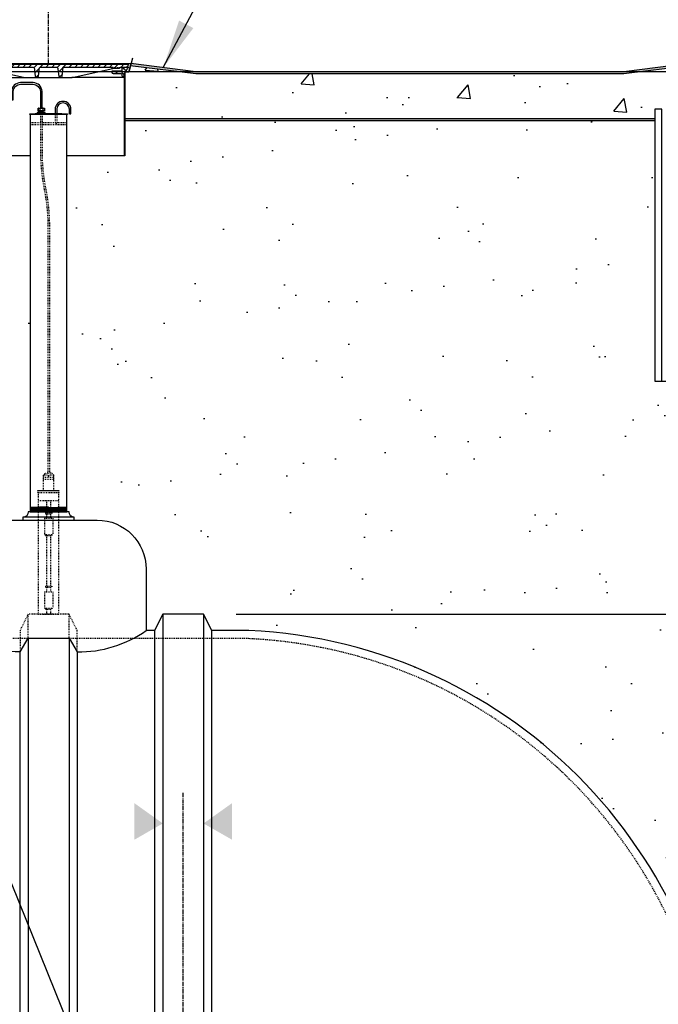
# Model space of a CAD drawing. Extents: x -169 to 6736, y -208 to 3022.
# Tile 588 of 656: x 6322 to 6400, y 870 to 990. Entities that reach past the tile are written whole.
import ezdxf

# ---------------------------------------------------------------- set-up
doc = ezdxf.new("R2010")
doc.units = 0
doc.header["$MEASUREMENT"] = 0
doc.header["$PDSIZE"] = 1
for name, pattern in [('CENTER1', [0.6625, 0.5, -0.075, 0.0125, -0.075]), ('HIDDEN3', [0.1875, 0.125, -0.0625]), ('HIDDEN5', [0.05, 0.025, -0.025])]:
    doc.linetypes.add(name, pattern=pattern)
doc.layers.get('0').update_dxf_attribs({"color": 255, "linetype": 'CONTINUOUS'})
doc.layers.get('DEFPOINTS').update_dxf_attribs({"linetype": 'CONTINUOUS'})
for name, color, linetype in [('BENTONITE', 3, 'CONTINUOUS'), ('CENTERLINE', 3, 'CENTER1'), ('CONCRETE-HATCH', 2, 'CONTINUOUS'), ('DIM', 3, 'CONTINUOUS'), ('FREEZE-LINES', 8, 'CONTINUOUS'), ('GALV-4-PIPE', 4, 'CONTINUOUS'), ('PEAGRAVEL-HATCH', 3, 'CONTINUOUS'), ('PROBE', 2, 'CONTINUOUS'), ('TANK-BUNG-OPENING-4', 3, 'CONTINUOUS'), ('TANK-MANHOLE-18', 2, 'CONTINUOUS'), ('TANK-MANHOLE-COVER-18', 2, 'CONTINUOUS'), ('TANK-MANHOLE-COVER-HATCH-18', 7, 'CONTINUOUS'), ('TANK-MANHOLE-HATCH-18', 7, 'CONTINUOUS'), ('TANK-SLAB', 6, 'CONTINUOUS'), ('TANK-UST', 5, 'CONTINUOUS'), ('TANK-UST-RIB', 7, 'CONTINUOUS'), ('TEXT', 3, 'CONTINUOUS')]:
    doc.layers.add(name, color=color, linetype=linetype)
doc.styles.add('SIMPLEX', font='simplex')
doc.dimstyles.new('DIM64', dxfattribs={"dimscale": 64, "dimtxt": 0.09375, "dimasz": 0.09375, "dimexe": 0.0625, "dimexo": 0.0625, "dimgap": 0.046875, "dimtad": 1, "dimdec": 4, "dimzin": 3, "dimdsep": 46, "dimlunit": 4, "dimtxsty": 'SIMPLEX', "dimcen": 0, "dimclrd": 256, "dimclre": 256, "dimclrt": 256, "dimadec": 0, "dimazin": 0, "dimtfac": 1, "dimtdec": 4, "dimtmove": 0, "dimatfit": 3, "dimfxl": 1, "dimfrac": 2, "dimtolj": 1, "dimtzin": 0, "dimarcsym": 0})

# ---------------------------------------------------------------- blocks, each defined once
blk = doc.blocks.new('*D64')
at = {"layer": 'DEFPOINTS', "color": 0, "transparency": 16777216}
for p in [(6344.15, 917.52), (6584.94, 917.52), (6394.51, 791.52)]:
    blk.add_point(p, dxfattribs=at)
at = {"layer": 'DIM', "lineweight": -2, "transparency": 16777216}
for p, q in [((6348.15, 917.52), (6588.94, 917.52)), ((6584.94, 797.52), (6584.94, 911.52)), ((6398.51, 791.52), (6588.94, 791.52))]:
    blk.add_line(p, q, dxfattribs=at)
at = {"layer": 'DIM', "transparency": 16777216}
for points in [[(6583.94, 911.52), (6585.94, 911.52), (6584.94, 917.52)], [(6583.94, 797.52), (6585.94, 797.52), (6584.94, 791.52)]]:
    blk.add_solid(points, dxfattribs=at)
at = {"layer": 'DIM', "transparency": 16777216, "insert": (6577.37, 854.52), "char_height": 6, "attachment_point": 5, "rotation": 90, "style": 'SIMPLEX'}
blk.add_mtext('\\A1;10\'-6" O.D. (F.V.)', dxfattribs=at)
blk = doc.blocks.new('*D66')
at = {"layer": 'DEFPOINTS', "color": 0, "transparency": 16777216}
for p in [(6572.29, 984.01), (6584.94, 984.01), (6344.15, 917.52)]:
    blk.add_point(p, dxfattribs=at)
at = {"layer": 'DIM', "lineweight": -2, "transparency": 16777216}
for p, q in [((6576.29, 984.01), (6588.94, 984.01)), ((6584.94, 923.52), (6584.94, 978.01)), ((6348.15, 917.52), (6588.94, 917.52))]:
    blk.add_line(p, q, dxfattribs=at)
at = {"layer": 'DIM', "transparency": 16777216}
for points in [[(6583.94, 978.01), (6585.94, 978.01), (6584.94, 984.01)], [(6583.94, 923.52), (6585.94, 923.52), (6584.94, 917.52)]]:
    blk.add_solid(points, dxfattribs=at)
at = {"layer": 'DIM', "transparency": 16777216, "insert": (6578.37, 950.77), "char_height": 6, "attachment_point": 5, "rotation": 90, "style": 'SIMPLEX'}
blk.add_mtext('\\A1;44" MIN.', dxfattribs=at)
blk = doc.blocks.new('*D61')
at = {"layer": 'DEFPOINTS', "color": 0, "transparency": 16777216}
for p in [(5827.15, 978.01), (6443.91, 978.3), (5827.15, 700.52)]:
    blk.add_point(p, dxfattribs=at)
at = {"layer": 'DIM', "lineweight": -2, "transparency": 16777216}
for p, q in [((5827.15, 974.01), (5827.15, 696.52)), ((6443.91, 974.3), (6443.91, 696.52)), ((6437.91, 700.52), (5833.15, 700.52))]:
    blk.add_line(p, q, dxfattribs=at)
at = {"layer": 'DIM', "transparency": 16777216}
for points in [[(5833.15, 701.52), (5833.15, 699.52), (5827.15, 700.52)], [(6437.91, 701.52), (6437.91, 699.52), (6443.91, 700.52)]]:
    blk.add_solid(points, dxfattribs=at)
at = {"layer": 'DIM', "transparency": 16777216, "insert": (6135.53, 708.09), "char_height": 6, "attachment_point": 5, "style": 'SIMPLEX'}
blk.add_mtext('\\A1;51\'-4 3/4" (F.V. TANK SLAB)', dxfattribs=at)

msp = doc.modelspace()

# ---------------------------------------------------------------- hatches: boundary and pattern name
at = {"layer": 'CONCRETE-HATCH'}
h = msp.add_hatch(dxfattribs=at)
h.set_pattern_fill('AR-CONC', color=256, scale=2.67, style=0)
h.set_pattern_definition([(50, (6375.267, 980.841), (19.151, -1.6755), [2.0025, -22.0275]), (355, (6375.267, 980.841), (-3.705, 20.0835), [1.602, -17.622]), (100.45, (6376.863, 980.701), (15.446, 18.408), [1.702, -18.7205]), (46.184, (6375.267, 986.18), (28.495, -4.419), [3.004, -33.041]), (96.636, (6377.641, 985.813), (24.955, 26.009), [2.553, -28.081]), (351.184, (6375.267, 986.18), (24.955, 26.009), [2.403, -26.433]), (21, (6377.937, 984.846), (15.9374, -10.75), [2.0025, -22.0275]), (326, (6377.937, 984.846), (6.4965, 19.3615), [1.602, -17.622]), (71.45, (6379.265, 983.95), (22.434, 8.6116), [1.702, -18.7205]), (37.5, (6375.267, 980.841), (0.3247, 8.8883), [0, -17.4084, 0, -17.889, 0, -17.6887]), (7.5, (6375.267, 980.841), (7.024, 10.5308), [0, -10.1994, 0, -17.0079, 0, -6.7417]), (327.5, (6369.313, 980.841), (14.2531, -0.6022), [0, -6.675, 0, -20.826, 0, -27.6345]), (317.5, (6366.643, 980.841), (15.571, 2.6728), [0, -8.6775, 0, -13.8306, 0, -19.6245])])
h.paths.add_polyline_path([(6403.64576, 984.72941), (6395.67822, 983.73346), (6343.19921, 983.73346), (6335.17991, 984.73588), (6334.97134, 983.95668), (6334.58545, 983.95668), (6334.54062, 983.9299), (6334.51411, 983.87998), (6334.51411, 978.29596), (6399.47605, 978.29596), (6399.47605, 979.40527), (6400.3198, 979.40527), (6400.3198, 958.07721), (6409.6606, 958.07721), (6409.6606, 970.07721), (6405.31685, 970.07721), (6405.16062, 970.07421), (6404.94635, 981.23519), (6403.46263, 981.23519)])
at = {"layer": 'PEAGRAVEL-HATCH'}
h = msp.add_hatch(dxfattribs=at)
h.set_pattern_fill('AR-SAND', color=256, scale=7.5, style=0)
h.set_pattern_definition([(37.5, (6327.404, 854.523), (-0.47245, 14.4512), [0, -11.4, 0, -12.75, 0, -12.1875]), (7.5, (6327.404, 854.523), (13.2733, 21.166), [0, -6.15, 0, -10.275, 0, -3.9375]), (327.5, (6318.179, 854.523), (23.3561, 0.0424), [0, -3.75, 0, -13.5, 0, -17.625]), (317.5, (6318.18, 854.523), (22.546, 6.5826), [0, -1.875, 0, -8.85, 0, -10.125])])
h.paths.add_polyline_path([(6399.47605, 978.01471), (6334.51411, 978.01471), (6334.51411, 976.75093), (6334.49959, 973.7036), (6327.40422, 973.7036), (6327.40422, 930.05404), (6327.65422, 930.05404, 0.414213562), (6328.30342, 929.40484), (6328.30342, 929.05328), (6331.11462, 929.05328, -0.414213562), (6337.11462, 923.05328), (6337.11462, 915.52328), (6338.15422, 915.52328), (6339.15422, 917.52328), (6344.15422, 917.52328), (6345.15422, 915.52328), (6349.69024, 915.52328, -0.400592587), (6407.90442, 854.52328), (6409.6606, 854.52328), (6409.6606, 946.07721), (6399.47605, 946.07721)])
h = msp.add_hatch(dxfattribs=at)
h.set_pattern_fill('AR-SAND', color=256, scale=7.5, style=0)
h.set_pattern_definition([(37.5, (6297.354, 915.523), (-0.4725, 14.4512), [0, -11.4, 0, -12.75, 0, -12.1875]), (7.5, (6297.354, 915.523), (13.2733, 21.166), [0, -6.15, 0, -10.275, 0, -3.9375]), (327.5, (6288.129, 915.523), (23.356, 0.0424), [0, -3.75, 0, -13.5, 0, -17.625]), (317.5, (6288.13, 915.523), (22.546, 6.5826), [0, -1.875, 0, -8.85, 0, -10.125])])
h.paths.add_polyline_path([(6313.11617, 929.05328), (6322.00502, 929.05328), (6322.00502, 929.40484, 0.414213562), (6322.65422, 930.05404), (6322.90422, 930.05404), (6322.90422, 973.7036), (6318.7179, 973.7036), (6318.7179, 971.25629), (6318.9957, 971.25629), (6318.9957, 967.4784), (6318.7179, 967.4784), (6318.7179, 934.7862, -0.414213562), (6314.7179, 930.7862), (6299.6141, 930.7862), (6299.6141, 930.38898), (6299.42848, 930.38898), (6299.42848, 930.43501), (6298.8716, 930.43501), (6298.8716, 930.38898), (6298.36096, 930.35327), (6298.36096, 929.94038), (6298.23721, 929.94038), (6298.23721, 929.0432), (6297.61846, 929.0432), (6297.61846, 923.02324, 0.414213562), (6297.36846, 922.77324), (6297.36846, 921.77324), (6298.23766, 921.77324), (6298.23768, 921.77328), (6298.47421, 921.77328), (6297.73768, 920.45804), (6297.73768, 920.05969, -0.414213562), (6297.48768, 919.80969), (6297.35422, 919.80969), (6297.35422, 915.52328), (6305.15422, 915.52328), (6306.15422, 917.52328), (6307.11617, 917.52328), (6307.11617, 923.05328, -0.414213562)])
at = {"layer": 'TANK-MANHOLE-COVER-HATCH-18', "linetype": 'Continuous'}
h = msp.add_hatch(dxfattribs=at)
h.set_pattern_fill('LINE', color=256, scale=4, angle=45, style=0)
h.set_pattern_definition([(45, (4759.03796, -1e-11), (-0.35355339, 0.35355339), [])])
h.paths.add_polyline_path([(6315.39414, 984.92178), (6315.39969, 984.85798), (6315.49161, 984.60612, 0.315058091), (6315.57967, 984.54451), (6316.33177, 984.54451, -0.20068244), (6316.39851, 984.5166), (6316.49805, 984.41569, 0.20068244), (6316.5648, 984.38778), (6316.9046, 984.38778), (6317.2444, 984.38778, 0.200679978), (6317.31114, 984.41569), (6317.41069, 984.5166, -0.200679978), (6317.47743, 984.54451), (6323.19611, 984.54451, -0.383366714), (6323.44469, 984.32108), (6323.54018, 983.42753, 0.383366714), (6323.69554, 983.28788), (6323.72236, 983.28788, 0.383366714), (6323.87773, 983.42753), (6323.97318, 984.32073, -0.383769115), (6324.22215, 984.54451), (6326.08491, 984.54451, -0.38581775), (6326.33547, 984.31895), (6326.42928, 983.42777, 0.383818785), (6326.58467, 983.28788), (6326.61293, 983.28788, 0.383818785), (6326.76832, 983.42777), (6326.86232, 984.32069, -0.383818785), (6327.11094, 984.54451), (6332.83101, 984.54451, -0.200679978), (6332.89775, 984.5166), (6332.9973, 984.41569, 0.200679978), (6333.06404, 984.38778), (6333.40385, 984.38778), (6333.74365, 984.38778, 0.20068244), (6333.81039, 984.41569), (6333.90994, 984.5166, -0.20068244), (6333.97668, 984.54451), (6334.72738, 984.54451, 0.315056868), (6334.81545, 984.60612), (6334.90737, 984.85798), (6334.91292, 984.92178), (6325.15422, 984.92178)])
at = {"layer": 'TANK-MANHOLE-HATCH-18', "linetype": 'Continuous'}
h = msp.add_hatch(dxfattribs=at)
h.set_pattern_fill('LINE', color=256, scale=4, angle=135, style=0)
h.set_pattern_definition([(135, (4759.03796, -1e-11), (-0.35355339, -0.35355339), [])])
h.paths.add_polyline_path([(6334.38367, 984.36321), (6334.37752, 984.48516, 0.39953151), (6334.3151, 984.54451), (6334.23608, 984.54451, 0.399230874), (6334.17366, 984.48523), (6334.15422, 984.1076), (6332.9281, 984.1076), (6332.93922, 983.90744, 0.398050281), (6333.12643, 983.73034), (6334.05432, 983.73034, -0.398894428), (6334.17914, 983.61191), (6334.19308, 983.3471, 0.469140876), (6334.27013, 983.28962, 0.458065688), (6334.34702, 983.34482), (6334.38169, 983.73304, -0.38836603), (6334.44394, 983.78998), (6334.49682, 983.78998), (6334.50234, 983.88936, -0.400208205), (6334.59668, 983.97861), (6334.87712, 983.97861, 0.348183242), (6334.99889, 984.07537), (6335.21672, 985.01471), (6335.03364, 985.01471, 0.346992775), (6334.94326, 984.94341), (6334.79368, 984.30212, -0.348582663), (6334.70238, 984.22966), (6334.52411, 984.22966, -0.39953151)])
at = {"layer": 'TANK-SLAB'}
for points in [[(6403.64576, 984.72941), (6403.66071, 985.01471), (6395.66071, 984.01471), (6343.21672, 984.01471), (6335.21672, 985.01471), (6335.15285, 984.73926), (6343.19921, 983.73346), (6395.67822, 983.73346)], [(6399.47605, 978.29596), (6334.49959, 978.29596), (6334.49959, 978.01471), (6399.47605, 978.01471)]]:
    msp.add_hatch(color=256, dxfattribs=at).paths.add_polyline_path(points)

# ---------------------------------------------------------------- linework, layer by layer
msp.add_line((6735.70973, -141.46719), (5482.68298, 2955.53672))
at = {"layer": 'BENTONITE', "linetype": 'Continuous'}
msp.add_lwpolyline([(6400.3198, 946.07721), (6400.3198, 979.40527), (6399.47605, 979.40527), (6399.47605, 946.07721), (6409.6606, 946.07721)], dxfattribs=at)
at = {"layer": 'CENTERLINE'}
for p, q in [((6325.15353, 985.01471), (6325.15353, 1029.15474)), ((6341.65422, 733.52328), (6341.65422, 895.64071))]:
    msp.add_line(p, q, dxfattribs=at)
at = {"layer": 'DEFPOINTS'}
for points in [[(6335.43043, 985.6718), (6334.97134, 983.95668), (6334.58545, 983.95668), (6334.54062, 983.9299), (6334.51411, 983.87998), (6334.51411, 976.75093)], [(6335.43043, 985.6718), (6334.97134, 983.95668), (6334.58545, 983.95668), (6334.54061, 983.9299), (6334.51411, 983.87998), (6334.51411, 976.75093)], [(6335.43043, 985.6718), (6334.97134, 983.95668), (6334.58545, 983.95668), (6334.54061, 983.9299), (6334.51411, 983.87998), (6334.51411, 976.75093)]]:
    msp.add_lwpolyline(points, dxfattribs=at)
at = {"layer": 'FREEZE-LINES', "linetype": 'Continuous'}
msp.add_line((6657.53241, 984.01471), (5613.53241, 984.01471), dxfattribs=at)
at = {"layer": 'GALV-4-PIPE', "color": 7}
for p, q in [((6326.78953, 978.84073), (6323.51668, 978.84073)), ((6325.15422, 930.68358), (6322.90422, 930.60779)), ((6327.40422, 930.63429), (6322.90422, 930.48272)), ((6327.40422, 930.50922), (6322.90422, 930.35765)), ((6327.40422, 930.38415), (6322.90422, 930.23258)), ((6327.40422, 930.25908), (6322.90422, 930.10751)), ((6327.40422, 930.13401), (6325.02922, 930.05401))]:
    msp.add_line(p, q, dxfattribs=at)
at = {"layer": 'GALV-4-PIPE', "color": 7, "linetype": 'HIDDEN5'}
for p, q in [((6322.90422, 977.77823), (6327.40422, 977.77823)), ((6322.90422, 977.52823), (6327.40422, 977.52823))]:
    msp.add_line(p, q, dxfattribs=at)
at = {"layer": 'GALV-4-PIPE'}
msp.add_lwpolyline([(6326.72703, 978.77823), (6326.78953, 978.84073), (6327.46449, 978.84073), (6327.46449, 978.77823), (6322.84172, 978.77823), (6322.84172, 978.84073), (6323.51668, 978.84073), (6323.57918, 978.77823)], dxfattribs=at)
msp.add_lwpolyline([(6322.90422, 930.05404), (6322.90422, 930.05404), (6327.40422, 930.05404), (6327.40422, 930.05404), (6327.40422, 978.77823), (6322.90422, 978.77823)], close=True, dxfattribs=at)
at = {"layer": 'PROBE'}
for p, q in [((6324.01372, 978.99823), (6324.01372, 979.20945)), ((6324.50257, 978.99823), (6324.50257, 979.20945))]:
    msp.add_line(p, q, dxfattribs=at)
at = {"layer": 'PROBE', "color": 7}
msp.add_line((6324.50257, 979.10384), (6324.01372, 979.10384), dxfattribs=at)
at = {"layer": 'PROBE', "color": 2}
for p, q in [((6325.95783, 979.40981), (6325.95783, 978.84073)), ((6327.70783, 978.84073), (6327.89533, 978.84073))]:
    msp.add_line(p, q, dxfattribs=at)
at = {"layer": 'PROBE', "color": 2, "linetype": 'HIDDEN5'}
for p in [(6325.95783, 978.84073), (6326.14533, 977.61507)]:
    msp.add_line(p, (6325.95783, 977.61507), dxfattribs=at)
at = {"layer": 'PROBE', "color": 1, "linetype": 'HIDDEN5'}
for p, q in [((6324.52922, 932.68577), (6324.52922, 934.57327)), ((6324.52922, 934.32327), (6325.77922, 934.32327)), ((6325.06047, 934.82327), (6325.24797, 934.82327)), ((6325.15422, 934.44827), (6325.15422, 934.32327)), ((6325.77922, 932.68577), (6325.77922, 934.57327)), ((6324.52922, 934.07327), (6325.77922, 934.07327)), ((6323.84172, 932.68577), (6326.46672, 932.68577)), ((6323.84172, 932.43577), (6323.84172, 932.68577)), ((6323.84172, 932.43577), (6326.46672, 932.43577)), ((6323.90422, 932.68577), (6326.40422, 932.68577)), ((6323.90422, 917.52328), (6323.90422, 932.43577)), ((6326.40422, 917.52328), (6326.40422, 932.43577)), ((6326.46672, 932.43577), (6326.46672, 932.68577)), ((6323.90422, 931.43577), (6326.40422, 931.43577)), ((6324.90422, 931.43577), (6324.90422, 929.95609)), ((6325.40422, 931.43577), (6325.40422, 929.95609)), ((6324.65422, 929.27327), (6325.65422, 929.27327)), ((6324.65422, 929.27327), (6324.65422, 927.27327)), ((6324.77922, 929.95609), (6324.77922, 929.83109)), ((6325.52922, 929.95609), (6324.77922, 929.95609)), ((6324.77922, 929.83109), (6325.52922, 929.83109)), ((6324.90422, 929.80639), (6324.90422, 929.27327)), ((6325.40422, 929.80639), (6325.40422, 929.27327)), ((6325.52922, 929.95609), (6325.52922, 929.83109)), ((6325.65422, 929.27327), (6325.65422, 927.27327)), ((6324.65422, 927.27327), (6325.65422, 927.27327)), ((6324.77922, 927.27327), (6324.77922, 927.14827)), ((6324.77922, 927.14827), (6325.52922, 927.14827)), ((6324.90422, 927.14827), (6324.90422, 920.95609)), ((6325.40422, 927.14827), (6325.40422, 920.95609)), ((6325.52922, 927.27327), (6325.52922, 927.14827)), ((6324.77922, 920.95609), (6324.77922, 920.83109)), ((6324.77922, 920.95609), (6325.52922, 920.95609)), ((6324.77922, 920.83109), (6325.52922, 920.83109)), ((6324.90422, 920.83109), (6324.90422, 920.27328)), ((6324.90422, 920.83109), (6324.90422, 920.27328)), ((6325.40422, 920.83109), (6325.40422, 920.27328)), ((6325.40422, 920.83109), (6325.40422, 920.27328)), ((6325.52922, 920.95609), (6325.52922, 920.83109)), ((6324.65422, 920.27328), (6325.65422, 920.27328)), ((6324.65422, 920.27328), (6324.65422, 918.27328)), ((6325.65422, 920.27328), (6325.65422, 918.27328)), ((6323.90422, 917.52328), (6326.40422, 917.52328)), ((6324.65422, 918.27328), (6325.65422, 918.27328)), ((6324.77922, 918.27328), (6324.77922, 918.14828)), ((6324.77922, 918.14828), (6325.52922, 918.14828)), ((6324.90422, 918.14828), (6324.90422, 917.52328)), ((6325.40422, 918.14828), (6325.40422, 917.52328)), ((6325.52922, 918.27328), (6325.52922, 918.14828))]:
    msp.add_line(p, q, dxfattribs=at)
at = {"layer": 'PROBE'}
msp.add_lwpolyline([(6324.34685, 979.55964), (6324.34685, 981.57746, 0.414213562), (6323.2531, 982.67121), (6321.71323, 982.67121, 0.414213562), (6320.61948, 981.57746), (6320.61948, 980.57496), (6320.80698, 980.57496), (6320.80698, 981.57746, -0.414213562), (6321.71323, 982.48371), (6323.2531, 982.48371, -0.414213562), (6324.15935, 981.57746), (6324.15935, 979.55964)], format="xyb", close=True, dxfattribs=at)
at = {"layer": 'PROBE', "color": 2}
for points in [[(6327.89533, 978.84073), (6327.89533, 979.40981, 1), (6325.95783, 979.40981, 1)], [(6327.70783, 978.84073), (6327.70783, 979.40981, 1), (6326.14533, 979.40981), (6326.14533, 978.84073)]]:
    msp.add_lwpolyline(points, format="xyb", dxfattribs=at)
at = {"layer": 'PROBE'}
msp.add_lwpolyline([(6324.73985, 978.84073), (6324.73985, 978.99823), (6323.75626, 978.99823), (6323.75626, 978.83659)], dxfattribs=at)
at = {"layer": 'PROBE', "color": 7}
for points in [[(6323.90413, 979.55964, 0.414213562), (6323.87288, 979.52839), (6323.87288, 979.2407, 0.414213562), (6323.90413, 979.20945)], [(6324.03174, 979.55964, -0.414213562), (6324.06299, 979.52839), (6324.06299, 979.2407, -0.414213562), (6324.03174, 979.20945)], [(6324.09424, 979.55964, 0.414213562), (6324.06299, 979.52839), (6324.06299, 979.2407, 0.414213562), (6324.09424, 979.20945)], [(6324.41195, 979.55964, -0.414213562), (6324.4432, 979.52839), (6324.4432, 979.2407, -0.414213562), (6324.41195, 979.20945)], [(6324.47445, 979.55964, 0.414213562), (6324.4432, 979.52839), (6324.4432, 979.2407, 0.414213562), (6324.47445, 979.20945)], [(6324.60206, 979.55964, -0.414213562), (6324.63331, 979.52839), (6324.63331, 979.2407, -0.414213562), (6324.60206, 979.20945)]]:
    msp.add_lwpolyline(points, format="xyb", dxfattribs=at)
at = {"layer": 'PROBE'}
msp.add_lwpolyline([(6323.87288, 979.55964), (6324.63331, 979.55964), (6324.63331, 979.20945), (6323.87288, 979.20945)], close=True, dxfattribs=at)
at = {"layer": 'PROBE', "color": 1, "linetype": 'HIDDEN5', "flags": 128}
for points in [[(6324.16088, 978.77823), (6324.1612, 974.11824, 0.045931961), (6324.59052, 969.70451, -0.047174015), (6325.06047, 965.25969), (6325.06047, 955.73656), (6325.06047, 938.74068), (6325.06047, 934.82327)], [(6324.34838, 978.77823), (6324.34865, 974.12838, 0.045965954), (6324.77358, 969.74551, -0.047112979), (6325.24797, 965.24786), (6325.24797, 955.30587), (6325.24797, 938.30999), (6325.24797, 934.82327)]]:
    msp.add_lwpolyline(points, format="xyb", dxfattribs=at)
at = {"layer": 'PROBE', "color": 2, "linetype": 'HIDDEN5'}
msp.add_lwpolyline([(6326.14533, 978.84073), (6326.14533, 977.61507)], dxfattribs=at)
at = {"layer": 'PROBE', "linetype": 'Continuous'}
msp.add_arc((6323.90413, 979.2407), 0.03125, 180, 270, dxfattribs=at)
at = {"layer": 'PROBE', "color": 1, "linetype": 'HIDDEN5'}
for centre, radius, start, end in [((6325.03427, 934.1895), 0.63431, 87.6324466, 142.7698007), ((6324.84172, 934.10537), 0.46394, 47.6561357, 132.3438643), ((6325.46672, 934.10537), 0.46394, 47.6561357, 132.3438643), ((6325.27418, 934.1895), 0.63431, 37.2301993, 92.3675534)]:
    msp.add_arc(centre, radius, start, end, dxfattribs=at)
at = {"layer": 'TANK-BUNG-OPENING-4', "linetype": 'Continuous'}
msp.add_line((6328.30342, 929.40484), (6322.00502, 929.40484), dxfattribs=at)
msp.add_lwpolyline([(6328.30342, 929.05404), (6328.30342, 929.40484, -0.414213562), (6327.65422, 930.05404), (6322.65422, 930.05404, -0.414213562), (6322.00502, 929.40484), (6322.00502, 929.05404)], format="xyb", dxfattribs=at)
at = {"layer": 'TANK-MANHOLE-18', "color": 7, "linetype": 'Continuous'}
for p, q in [((6315.28591, 985.01471), (6335.03364, 985.01471)), ((6316.03771, 983.28788), (6322.30519, 983.28788)), ((6334.27073, 983.28788), (6328.00249, 983.28788)), ((6322.90422, 973.7036), (6318.7179, 973.7036)), ((6334.45243, 973.7036), (6327.40422, 973.7036))]:
    msp.add_line(p, q, dxfattribs=at)
at = {"layer": 'TANK-MANHOLE-18', "color": 5, "linetype": 'Continuous'}
msp.add_line((6334.23606, 984.54451), (6334.31373, 984.54451), dxfattribs=at)
at = {"layer": 'TANK-MANHOLE-18', "linetype": 'Continuous'}
msp.add_lwpolyline([(6334.3151, 984.54451, -0.39953151), (6334.37752, 984.48516), (6334.38367, 984.36321, 0.39953151), (6334.52411, 984.22966), (6334.70238, 984.22966, 0.348582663), (6334.79368, 984.30212), (6334.94302, 984.94238, -0.350174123), (6335.03364, 985.01471), (6335.21672, 985.01471), (6334.99896, 984.0757, -0.3489397), (6334.87712, 983.97861), (6334.59668, 983.97861, 0.398052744), (6334.50238, 983.89006), (6334.49682, 983.78998), (6334.44394, 983.78998, 0.38836603), (6334.38169, 983.73304), (6334.34702, 983.34482, -0.38836603), (6334.28477, 983.28788), (6334.25549, 983.28788, -0.398894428), (6334.19308, 983.3471), (6334.17914, 983.61191, 0.398894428), (6334.05432, 983.73034), (6333.12643, 983.73034, -0.398050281), (6332.93922, 983.90744), (6332.9281, 984.1076), (6334.15422, 984.1076), (6334.17366, 984.48523, -0.399230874), (6334.23608, 984.54451)], format="xyb", close=True, dxfattribs=at)
msp.add_lwpolyline([(6334.45104, 983.75669), (6334.49959, 983.75669), (6334.49959, 973.7036), (6334.45104, 973.7036), (6334.45104, 983.78998)], dxfattribs=at)
at = {"layer": 'TANK-MANHOLE-COVER-18', "linetype": 'Continuous'}
for p, q in [((6333.06958, 984.54451), (6332.83102, 984.54451)), ((6333.16528, 984.54451), (6333.26098, 984.54451)), ((6333.35669, 984.54451), (6333.45239, 984.54451)), ((6333.54671, 984.54451), (6333.64241, 984.54451)), ((6333.73812, 984.54451), (6333.97668, 984.54451))]:
    msp.add_line(p, q, dxfattribs=at)
msp.add_lwpolyline([(6315.39414, 984.92178), (6325.15422, 984.92178)], dxfattribs=at)
msp.add_lwpolyline([(6325.15422, 984.92178), (6334.91292, 984.92178), (6334.90737, 984.85798), (6334.81545, 984.60612, -0.315056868), (6334.72738, 984.54451), (6333.97668, 984.54451, 0.20068244), (6333.90994, 984.5166), (6333.81039, 984.41569, -0.20068244), (6333.74365, 984.38778), (6333.40385, 984.38778), (6333.06404, 984.38778, -0.200679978), (6332.9973, 984.41569), (6332.89775, 984.5166, 0.200679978), (6332.83101, 984.54451), (6327.11094, 984.54451, 0.383818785), (6326.86232, 984.32069), (6326.76832, 983.42777, -0.383818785), (6326.61293, 983.28788), (6326.58467, 983.28788, -0.383818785), (6326.42928, 983.42777), (6326.33529, 984.32069, 0.383818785), (6326.08491, 984.54451), (6324.22215, 984.54451, 0.383366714), (6323.97321, 984.32108), (6323.87773, 983.42753, -0.383366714), (6323.72236, 983.28788), (6323.69554, 983.28788, -0.383366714), (6323.54018, 983.42753), (6323.44469, 984.32108, 0.383366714), (6323.19611, 984.54451), (6317.47743, 984.54451, 0.200679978)], format="xyb", dxfattribs=at)
at = {"layer": 'TANK-MANHOLE-COVER-18', "color": 1, "linetype": 'Continuous'}
msp.add_lwpolyline([(6317.27721, 984.39486), (6322.25116, 983.29379, 0.054517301), (6322.30519, 983.28788), (6328.00249, 983.28788, 0.054509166), (6328.05652, 983.29379), (6333.03124, 984.39486)], format="xyb", dxfattribs=at)
at = {"layer": 'TANK-SLAB'}
for p, q in [((6334.49959, 978.29596), (6399.47605, 978.29596)), ((6334.49959, 978.01471), (6399.47605, 978.01471))]:
    msp.add_line(p, q, dxfattribs=at)
for points in [[(6403.66071, 985.01471), (6395.66071, 984.01471), (6343.21672, 984.01471), (6335.21672, 985.01471)], [(6403.64576, 984.72941), (6395.67822, 983.73346), (6343.19921, 983.73346), (6335.15285, 984.73926)]]:
    msp.add_lwpolyline(points, dxfattribs=at)
at = {"layer": 'TANK-UST'}
msp.add_line((6338.15422, 915.52328), (6337.11462, 915.52328), dxfattribs=at)
at = {"layer": 'TANK-UST', "color": 5, "linetype": 'Continuous'}
for points in [[(6307.11617, 917.52328), (6307.11617, 923.05328, -0.414213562), (6313.11617, 929.05328), (6331.11462, 929.05328, -0.414213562), (6337.11462, 923.05328), (6337.11462, 915.52328)], [(6328.65422, 912.89828, 0.157892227), (6337.11462, 915.52328)], [(6321.65422, 912.89828, -0.088052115), (6312.15422, 914.70619)]]:
    msp.add_lwpolyline(points, format="xyb", dxfattribs=at)
at = {"layer": 'TANK-UST'}
msp.add_lwpolyline([(6345.15422, 793.52328), (6349.69024, 793.52328, 0.954330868), (6349.69024, 915.52328), (6345.15422, 915.52328)], format="xyb", dxfattribs=at)
at = {"layer": 'TANK-UST', "color": 2, "linetype": 'HIDDEN3'}
msp.add_lwpolyline([(6060.91238, 794.52328), (6120.17377, 794.52328), (6160.65671, 794.52328), (6162.15671, 795.52328), (6168.15671, 795.52328), (6169.65671, 794.52328), (6176.65671, 794.52328), (6178.15671, 795.52328), (6184.15671, 795.52328), (6185.65671, 794.52328), (6209.86263, 794.52328), (6211.36378, 795.52404), (6217.36378, 795.52404), (6218.86493, 794.52328), (6263.15422, 794.52328), (6264.65422, 795.52328), (6286.65422, 795.52328), (6288.15422, 794.52328), (6345.17377, 794.52328), (6349.66697, 794.52328, 0.9539575), (6349.66697, 914.52328), (6345.17377, 914.52328), (6120.17377, 914.52328), (6021.15442, 914.52328)], format="xyb", dxfattribs=at)
at = {"layer": 'TANK-UST', "color": 1, "linetype": 'Continuous'}
for points in [[(6339.15422, 891.87003), (6335.65422, 889.87003), (6339.15422, 891.87003), (6335.65422, 894.37003)], [(6344.15422, 891.87003), (6347.65422, 889.87003), (6344.15422, 891.87003), (6347.65422, 894.37003)]]:
    msp.add_solid(points, dxfattribs=at)
at = {"layer": 'TANK-UST-RIB', "color": 7, "linetype": 'HIDDEN5', "ltscale": 0.5}
for p, q in [((6322.65422, 914.58578), (6322.65422, 917.52328)), ((6327.65422, 914.58578), (6327.65422, 917.52328))]:
    msp.add_line(p, q, dxfattribs=at)
at = {"layer": 'TANK-UST-RIB', "color": 7}
for p, q in [((6339.15422, 917.52328), (6339.15422, 791.52328)), ((6344.15422, 917.52328), (6344.15422, 791.52328)), ((6322.65422, 914.58578), (6322.65422, 791.52328)), ((6327.65422, 914.58578), (6327.65422, 791.52328))]:
    msp.add_line(p, q, dxfattribs=at)
at = {"layer": 'TANK-UST-RIB', "color": 7, "linetype": 'HIDDEN5', "ltscale": 0.5}
msp.add_lwpolyline([(6328.65422, 912.89828), (6328.65422, 915.52328), (6327.65422, 917.52328), (6322.65422, 917.52328), (6321.65422, 915.52328), (6321.65422, 912.89828)], dxfattribs=at)
at = {"layer": 'TANK-UST-RIB', "color": 5}
for points in [[(6339.15422, 791.52328), (6344.15422, 791.52328), (6345.15422, 793.52328), (6345.15422, 915.52328), (6344.15422, 917.52328), (6339.15422, 917.52328), (6338.15422, 915.52328), (6338.15422, 793.52328)], [(6327.65422, 791.52328), (6322.65422, 791.52328), (6321.65422, 793.52328), (6321.65422, 912.89828), (6322.65422, 914.58578), (6327.65422, 914.58578), (6328.65422, 912.89828), (6328.65422, 793.52328)]]:
    msp.add_lwpolyline(points, close=True, dxfattribs=at)

# ---------------------------------------------------------------- dimensions: what is measured, and where the dimension line sits
at = {"layer": 'DIM'}
for base, p1, p2, angle, text, picture, middle in [((6584.94011, 984.01471), (6344.15462, 917.52328), (6572.28822, 984.01471), 90, '44" MIN.', '*D66', (6578.36868, 950.769)), ((5827.15422, 700.52328), (6443.9106, 978.29596), (5827.15422, 978.01471), 180, '<> (F.V. TANK SLAB)', '*D61', (6135.53241, 708.09471)), ((6584.94011, 917.52328), (6394.51007, 791.52328), (6344.15462, 917.52328), 90, '<> O.D. (F.V.)', '*D64', (6577.36868, 854.52328))]:
    dim = msp.add_linear_dim(base=base, p1=p1, p2=p2, angle=angle, text=text, dimstyle='DIM64', dxfattribs=at)
    dim.commit()
    dim.dimension.update_dxf_attribs({"geometry": picture, "text_midpoint": middle})

# ---------------------------------------------------------------- leaders
at = {"layer": 'TEXT'}
msp.add_leader([(6339.21672, 984.51471), (6389.87811, 1080.23428), (6396.64176, 1080.23428)], dimstyle='DIM64', dxfattribs=at)

doc.saveas('drawing.dxf')
